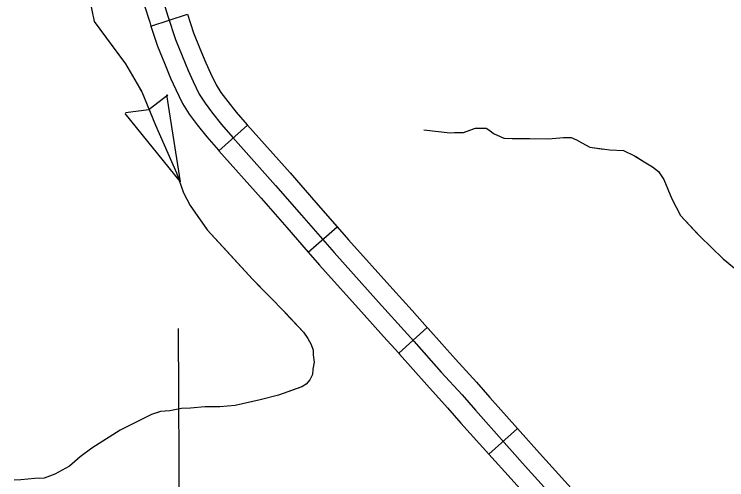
# Model space of a CAD drawing. Extents: x 1084508 to 1142749, y 1057638 to 1093403.
# Drawn here: x 1116272 to 1117145, y 1063064 to 1063634 of the extents above; entities that cross this region are included whole.
import ezdxf

# ---------------------------------------------------------------- set-up
doc = ezdxf.new("R2010")
doc.units = 0
for name, color, linetype in [('Level 32', 7, 'Continuous'), ('Level 4', 7, 'Continuous'), ('Level 43', 7, 'Continuous')]:
    doc.layers.add(name, color=color, linetype=linetype)

msp = doc.modelspace()

# ---------------------------------------------------------------- linework, layer by layer
at = {"layer": 'Level 32'}
for p, q in [((1116439.6, 1063618.95), (1116484.35, 1063633.57)), ((1116522.66, 1063466.43), (1116557.81, 1063497.76)), ((1116632.05, 1063342.29), (1116667.56, 1063373.21)), ((1116742.96, 1063218.55), (1116777.87, 1063250.14)), ((1116853.19, 1063094.94), (1116888.24, 1063126.37))]:
    msp.add_line(p, q, dxfattribs=at)
for points in [[(1116399.72, 1063782.38), (1116403.78, 1063762.58), (1116411.37, 1063721.09), (1116417.98, 1063693.14), (1116424.32, 1063670.21), (1116431.44, 1063644.93), (1116437.99, 1063623.87), (1116439.6, 1063618.95)], [(1116454.02, 1063651.62), (1116460.42, 1063631.03), (1116469.72, 1063602.55), (1116477.8, 1063582.73), (1116485.1, 1063564.82), (1116491.29, 1063551.23), (1116498.76, 1063535.75), (1116505.85, 1063524.59), (1116514.9, 1063512.3), (1116525.95, 1063498.38), (1116539.78, 1063482.6), (1116592.23, 1063423.75), (1116623.71, 1063387.72), (1116663.71, 1063341.79), (1116718.14, 1063281.06), (1116741.79, 1063254.92)], [(1116484.36, 1063633.57), (1116491.84, 1063610.66), (1116499.6, 1063591.61), (1116506.72, 1063574.15), (1116512.61, 1063561.23), (1116519.37, 1063547.22), (1116525.29, 1063537.9), (1116533.61, 1063526.6), (1116544.03, 1063513.46), (1116557.42, 1063498.19), (1116557.81, 1063497.75)], [(1116439.6, 1063618.95), (1116447.61, 1063594.44), (1116456, 1063573.84), (1116463.48, 1063555.49), (1116469.98, 1063541.24), (1116478.16, 1063524.28), (1116486.42, 1063511.29), (1116496.2, 1063498.01), (1116507.86, 1063483.29), (1116522.15, 1063467.01), (1116522.66, 1063466.43)], [(1116557.81, 1063497.76), (1116609.88, 1063439.33), (1116641.46, 1063403.19), (1116667.56, 1063373.21)], [(1116522.66, 1063466.43), (1116574.58, 1063408.18), (1116605.97, 1063372.24), (1116632.05, 1063342.29)], [(1116667.56, 1063373.21), (1116681.35, 1063357.37), (1116735.63, 1063296.82), (1116759.25, 1063270.72), (1116777.87, 1063250.14)], [(1116632.05, 1063342.29), (1116646.06, 1063326.2), (1116700.64, 1063265.31), (1116724.34, 1063239.13), (1116742.96, 1063218.55)], [(1116741.79, 1063254.92), (1116761.57, 1063233.07), (1116795.03, 1063195.39), (1116820.43, 1063167.35), (1116836.74, 1063148.55), (1116897.93, 1063080.29), (1116967.56, 1063003.12), (1117007.95, 1062956.65), (1117017.88, 1062945.4), (1117021.35, 1062941.67), (1117025.75, 1062937.67), (1117034.64, 1062930.92), (1117043.25, 1062925.39), (1117052.82, 1062920.11), (1117064.54, 1062915.39), (1117079.93, 1062909.33), (1117095.06, 1062903.5), (1117108.59, 1062896.52), (1117123.29, 1062887.67), (1117134.29, 1062879.41), (1117151.77, 1062865.64)], [(1116777.87, 1063250.14), (1116779.1, 1063248.78), (1116812.56, 1063211.11), (1116838.04, 1063182.97), (1116854.39, 1063164.12), (1116888.24, 1063126.37)], [(1116742.96, 1063218.54), (1116744.04, 1063217.35), (1116777.51, 1063179.68), (1116802.81, 1063151.74), (1116819.08, 1063132.98), (1116853.19, 1063094.94)], [(1116888.24, 1063126.37), (1116915.44, 1063096.03), (1116985.18, 1063018.73), (1116999.11, 1063002.7)], [(1116853.19, 1063094.94), (1116880.43, 1063064.55), (1116949.93, 1062987.51), (1116963.58, 1062971.81)]]:
    msp.add_lwpolyline(points, dxfattribs=at)
at = {"layer": 'Level 4'}
msp.add_lwpolyline([(1116472.76, 1063248.82), (1116475.33, 1062755.61)], dxfattribs=at)
at = {"layer": 'Level 43'}
for p, q in [((1116460.14, 1063534.36), (1116437.36, 1063516.96)), ((1116475.84, 1063428.33), (1116459.14, 1063534.75)), ((1116475.84, 1063428.33), (1116408.17, 1063512.14)), ((1116408.57, 1063513.13), (1116437.01, 1063516.81))]:
    msp.add_line(p, q, dxfattribs=at)
for points in [[(1116357.7, 1063689.4), (1116364.43, 1063652.83), (1116370.03, 1063624.82), (1116404.67, 1063577.61)], [(1116364.43, 1063652.83), (1116370.03, 1063624.82), (1116408.27, 1063572.71), (1116428.23, 1063538.62), (1116445.1, 1063497.64), (1116470.91, 1063439.45), (1116479.51, 1063415.01), (1116487.43, 1063399.17), (1116508.43, 1063369.56), (1116563.84, 1063309.3), (1116603.76, 1063268.32), (1116626.14, 1063244.22), (1116631.64, 1063236.65), (1116635.77, 1063229.07), (1116638.18, 1063222.18), (1116638.18, 1063216.33), (1116639.21, 1063207.38), (1116637.84, 1063199.11), (1116637.49, 1063192.57), (1116634.05, 1063185.69), (1116629.58, 1063180.52), (1116624.41, 1063177.42), (1116595.85, 1063167.09), (1116573.13, 1063161.24), (1116542.84, 1063154.35), (1116523.91, 1063152.63), (1116505.67, 1063152.63), (1116488.12, 1063151.25), (1116476.76, 1063150.91), (1116462.65, 1063147.81), (1116451.29, 1063147.12), (1116440.28, 1063143.33), (1116401.73, 1063124.05), (1116367.02, 1063102.03), (1116353.09, 1063091.41), (1116339.83, 1063080.13), (1116321.92, 1063070.18), (1116308.66, 1063065.54), (1116297.38, 1063064.87), (1116280.14, 1063063.55), (1116272.18, 1063062.88)], [(1116426.13, 1063542.21), (1116428.23, 1063538.62), (1116445.1, 1063497.64), (1116470.91, 1063439.45), (1116474.95, 1063427.97)], [(1116773.48, 1063491.88), (1116805.73, 1063488.3), (1116811.1, 1063488.6), (1116822.14, 1063488.6), (1116836.77, 1063493.97), (1116843.04, 1063493.97), (1116849.91, 1063493.97), (1116854.39, 1063491.29), (1116859.16, 1063487.7), (1116867.22, 1063483.82), (1116871.7, 1063481.73), (1116881.85, 1063481.43), (1116903.35, 1063481.43), (1116925.74, 1063481.13), (1116935.89, 1063481.73), (1116944.84, 1063482.62), (1116954.1, 1063482.62), (1116960.67, 1063479.94), (1116966.94, 1063476.05), (1116977.09, 1063470.68), (1117001.57, 1063467.39), (1117018.33, 1063466.91), (1117031.63, 1063460.39), (1117043.57, 1063452.78), (1117053.62, 1063446.81), (1117060.95, 1063441.11), (1117067.46, 1063431.06), (1117077.23, 1063407.7), (1117088.09, 1063387.06), (1117111.71, 1063361.81), (1117140.21, 1063334.11), (1117163.02, 1063315.1)], [(1116773.48, 1063491.88), (1116805.73, 1063488.3), (1116811.1, 1063488.6), (1116822.14, 1063488.6), (1116834.61, 1063493.18)], [(1116872.61, 1063481.7), (1116881.85, 1063481.43), (1116903.35, 1063481.43), (1116925.74, 1063481.13), (1116935.89, 1063481.73), (1116944.84, 1063482.62), (1116954.1, 1063482.62), (1116960.67, 1063479.94), (1116966.94, 1063476.05), (1116977.09, 1063470.68), (1116993.72, 1063468.45)], [(1117033.26, 1063459.35), (1117043.57, 1063452.78), (1117053.62, 1063446.81), (1117060.95, 1063441.11), (1117067.46, 1063431.06), (1117077.23, 1063407.7), (1117088.09, 1063387.06), (1117108.91, 1063364.8)], [(1116493.2, 1063391.03), (1116508.43, 1063369.56), (1116532.68, 1063343.18)], [(1116532.68, 1063343.18), (1116563.84, 1063309.3), (1116575.08, 1063297.76)], [(1117138.49, 1063335.78), (1117140.21, 1063334.11), (1117163.02, 1063315.1), (1117170.89, 1063310.21), (1117186.63, 1063305.32), (1117213.78, 1063301.52), (1117251.51, 1063297.17), (1117252.57, 1063297.19)], [(1116603.99, 1063268.08), (1116626.14, 1063244.22), (1116631.64, 1063236.65), (1116635.77, 1063229.07), (1116638.18, 1063222.18), (1116638.18, 1063216.33), (1116639.21, 1063207.38), (1116637.84, 1063199.11), (1116637.49, 1063192.57), (1116634.05, 1063185.69), (1116629.58, 1063180.52), (1116624.41, 1063177.42), (1116609.26, 1063171.94)], [(1116569.51, 1063160.42), (1116542.84, 1063154.35), (1116523.91, 1063152.63), (1116505.67, 1063152.63), (1116488.12, 1063151.25), (1116476.76, 1063150.91), (1116462.65, 1063147.81), (1116451.29, 1063147.12), (1116446.66, 1063145.53)], [(1116409.26, 1063127.82), (1116401.73, 1063124.05), (1116367.02, 1063102.03), (1116353.09, 1063091.41), (1116339.83, 1063080.13), (1116321.92, 1063070.18), (1116308.66, 1063065.54), (1116303.36, 1063065.23)]]:
    msp.add_lwpolyline(points, dxfattribs=at)

doc.saveas('drawing.dxf')
